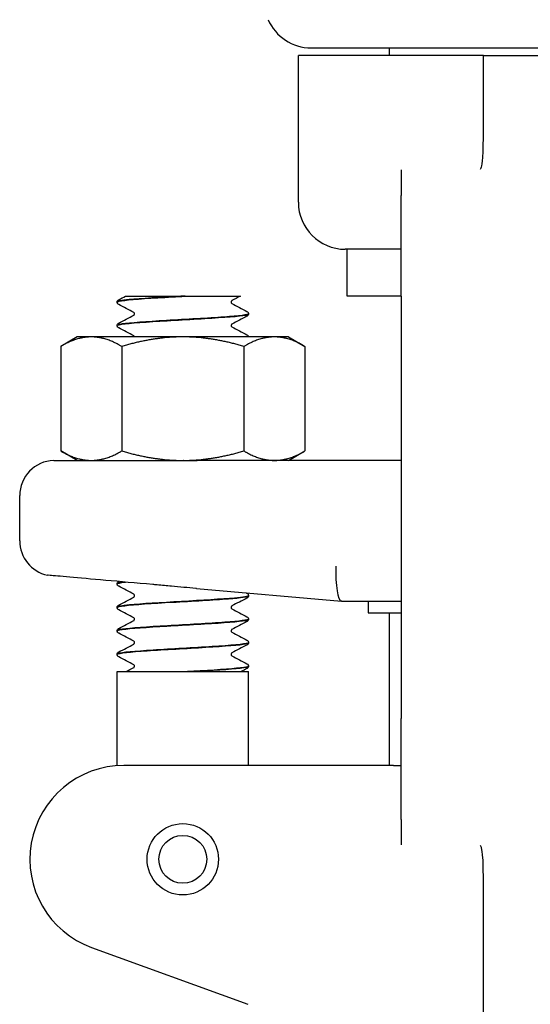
# Model space of a CAD drawing. Header units: inches. Extents: x 24 to 1128, y -69 to 748.
# Tile 516 of 656: x 749.96 to 751.32, y 305.03 to 307.66. Entities that reach past the tile are written whole.
import ezdxf

# ---------------------------------------------------------------- set-up
doc = ezdxf.new("R2010")
doc.units = ezdxf.units.IN
doc.header["$LTSCALE"] = 32
doc.header["$MEASUREMENT"] = 0
doc.layers.add('Visible (ANSI)', color=7, linetype='Continuous', lineweight=30)

msp = doc.modelspace()

# ---------------------------------------------------------------- linework, layer by layer
at = {"layer": 'Visible (ANSI)'}
for p, q in [((750.7389, 307.58267), (751.9056, 307.58267)), ((750.94722, 307.56267), (750.94722, 307.58267)), ((751.19107, 307.56267), (750.70472, 307.56267)), ((750.70472, 307.17117), (750.70472, 307.56267)), ((751.19722, 307.56267), (751.19107, 307.56267)), ((751.19722, 307.42871), (751.19722, 307.56267)), ((751.19722, 307.56267), (751.44722, 307.56267)), ((751.19722, 307.33622), (751.19722, 307.42871)), ((750.97847, 307.25785), (750.97847, 307.18976)), ((750.97847, 306.92117), (750.97847, 307.18976)), ((750.97847, 307.04617), (750.82972, 307.04617)), ((750.83472, 306.92117), (750.83472, 307.04617)), ((750.24422, 306.92117), (750.31132, 306.92117)), ((750.31132, 306.92117), (750.39225, 306.92117)), ((750.40316, 306.92117), (750.39225, 306.92117)), ((750.40316, 306.92117), (750.48394, 306.92117)), ((750.48394, 306.92117), (750.55033, 306.92117)), ((750.97847, 306.92117), (750.83472, 306.92117)), ((750.97847, 306.92117), (750.97847, 305.79617)), ((750.22222, 306.90519), (750.22222, 306.90581)), ((750.57222, 306.87391), (750.57222, 306.87453)), ((750.22222, 306.84263), (750.22222, 306.84325)), ((750.11572, 306.81267), (750.07218, 306.78753)), ((750.15344, 306.81267), (750.11572, 306.81267)), ((750.39722, 306.81267), (750.15344, 306.81267)), ((750.64101, 306.81267), (750.39722, 306.81267)), ((750.67872, 306.81267), (750.64101, 306.81267)), ((750.67872, 306.81267), (750.72227, 306.78753)), ((750.07218, 306.78753), (750.07218, 306.50881)), ((750.2347, 306.78753), (750.2347, 306.50881)), ((750.55975, 306.78753), (750.55975, 306.50881)), ((750.72227, 306.78753), (750.72227, 306.50881)), ((750.11572, 306.48367), (750.07218, 306.50881)), ((750.67872, 306.48367), (750.72227, 306.50881)), ((750.11572, 306.48367), (750.15344, 306.48367)), ((750.15344, 306.48367), (750.39722, 306.48367)), ((750.24473, 306.4835), (750.24506, 306.48367)), ((750.39722, 306.48367), (750.4356, 306.48367)), ((750.39996, 306.48367), (750.39861, 306.48359)), ((750.41013, 306.48363), (750.41085, 306.48367)), ((750.97847, 306.48367), (750.4356, 306.48367)), ((749.96297, 306.26958), (749.96297, 306.38992)), ((750.22222, 306.15444), (750.22222, 306.15506)), ((750.22643, 306.16109), (750.22656, 306.16116)), ((750.43364, 306.14249), (750.82006, 306.10868)), ((750.57222, 306.12316), (750.57222, 306.12378)), ((750.82023, 306.10867), (750.82006, 306.10868)), ((750.82023, 306.10867), (750.97847, 306.10867)), ((750.89097, 306.10867), (750.89097, 306.07742)), ((750.22222, 306.09188), (750.22222, 306.0925)), ((750.89097, 306.07742), (750.97847, 306.07742)), ((750.94722, 305.67117), (750.94722, 306.07742)), ((750.57222, 306.0606), (750.57222, 306.06122)), ((750.22222, 306.02932), (750.22222, 306.02994)), ((750.57222, 305.99803), (750.57222, 305.99866)), ((750.22222, 305.96675), (750.22222, 305.96737)), ((750.22222, 305.92117), (750.57222, 305.92117)), ((750.22222, 305.67053), (750.22222, 305.92117)), ((750.42066, 305.92117), (750.40981, 305.92117)), ((750.57222, 305.93547), (750.57222, 305.93609)), ((750.57222, 305.67117), (750.57222, 305.92117)), ((750.97847, 305.52758), (750.97847, 305.79617)), ((750.77331, 305.67117), (750.24004, 305.67117)), ((750.95813, 305.67117), (750.77331, 305.67117)), ((750.95813, 305.67117), (750.97847, 305.67117)), ((750.97847, 305.52758), (750.97847, 305.45949)), ((751.19722, 305.28863), (751.19722, 305.38112)), ((751.19722, 304.8614), (751.19722, 305.28863)), ((750.15454, 305.18625), (750.57031, 305.03492))]:
    msp.add_line(p, q, dxfattribs=at)
for radius in [0.095, 0.06375]:
    msp.add_circle((750.39722, 305.42117), radius, dxfattribs=at)
for centre, radius, start, end in [((750.73885, 307.70767), 0.125, 203.57818, 270), ((750.82972, 307.17117), 0.125, 180, 270), ((750.05672, 306.38992), 0.09375, 91.88915, 180), ((750.05672, 306.26958), 0.09375, 180, 257.63495), ((750.24004, 305.42117), 0.25, 90, 250)]:
    msp.add_arc(centre, radius, start, end, dxfattribs=at)
msp.add_ellipse((750.82432, 306.20242), major_axis=(0.00409, 0.09375), ratio=0.2058405, start_param=1.5797833, end_param=3.1326057, dxfattribs=at)
for points, knots in [([(751.19142, 307.26319), (751.19166, 307.26364), (751.19184, 307.26409), (751.19357, 307.26851), (751.19499, 307.27679), (751.19686, 307.3039), (751.19722, 307.31925), (751.19722, 307.33622)], [0.01028684, 0.01028684, 0.01028684, 0.01028684, 0.01590204, 0.01590204, 0.08584187, 0.08584187, 0.15193376, 0.15193376, 0.15193376, 0.15193376]), ([(751.18941, 307.25953), (751.18944, 307.25958), (751.18946, 307.25962), (751.19015, 307.26081), (751.1908, 307.26199), (751.19142, 307.26319)], [-0.566346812, -0.566346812, -0.566346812, -0.566346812, -0.565454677, -0.565454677, -0.542430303, -0.542430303, -0.542430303, -0.542430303]), ([(750.39225, 306.92117), (750.33801, 306.91808), (750.28518, 306.91499), (750.254, 306.91191), (750.23348, 306.90988), (750.22266, 306.90784), (750.22249, 306.90581)], [0.0284489, 0.0284489, 0.0284489, 0.0284489, 0.9586618, 0.9586618, 0.9586618, 1.5707963, 1.5707963, 1.5707963, 1.5707963]), ([(750.22255, 306.90516), (750.2225, 306.90679), (750.22919, 306.90841), (750.24253, 306.91004), (750.26771, 306.9131), (750.31599, 306.91616), (750.36914, 306.91923), (750.38037, 306.91987), (750.39179, 306.92052), (750.40316, 306.92117)], [-7.8566906, -7.8566906, -7.8566906, -7.8566906, -7.3674505, -7.3674505, -7.3674505, -6.4443529, -6.4443529, -6.4443529, -6.2492664, -6.2492664, -6.2492664, -6.2492664]), ([(750.22222, 306.90584), (750.22229, 306.90712), (750.22276, 306.90832), (750.22386, 306.90997), (750.22446, 306.91052), (750.2255, 306.91132), (750.22597, 306.9116), (750.22643, 306.91184)], [0, 0, 0, 0, 0.017960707, 0.017960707, 0.035135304, 0.035135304, 0.051182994, 0.051182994, 0.051182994, 0.051182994]), ([(750.22643, 306.89916), (750.22572, 306.89953), (750.22496, 306.89999), (750.22371, 306.90127), (750.22327, 306.90183), (750.22254, 306.90329), (750.22227, 306.90421), (750.22222, 306.90516)], [0, 0, 0, 0, 0.024898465, 0.024898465, 0.037820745, 0.037820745, 0.051208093, 0.051208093, 0.051208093, 0.051208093]), ([(750.52768, 306.90928), (750.52762, 306.90924), (750.52745, 306.90913), (750.52694, 306.90859), (750.52663, 306.90821), (750.52609, 306.90707), (750.52589, 306.90629), (750.52589, 306.9055)], [0.008751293, 0.008751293, 0.008751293, 0.008751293, 0.024017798, 0.024017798, 0.03673453, 0.03673453, 0.049915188, 0.049915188, 0.049915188, 0.049915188]), ([(750.52589, 306.9055), (750.52589, 306.90429), (750.52639, 306.90317), (750.52718, 306.9021), (750.52747, 306.90188), (750.52768, 306.90173), (750.52771, 306.90171), (750.52771, 306.90171)], [0, 0, 0, 0, 0.02017106, 0.02017106, 0.036592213, 0.036592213, 0.045399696, 0.045399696, 0.045399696, 0.045399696]), ([(750.22244, 306.8426), (750.22231, 306.84347), (750.22417, 306.84435), (750.22811, 306.84522), (750.24242, 306.84838), (750.28393, 306.85155), (750.33604, 306.85471), (750.38698, 306.85781), (750.44675, 306.8609), (750.49239, 306.86399), (750.53781, 306.86707), (750.56814, 306.87015), (750.57182, 306.87323), (750.57209, 306.87346), (750.57222, 306.87368), (750.5722, 306.87391)], [-14.139876, -14.139876, -14.139876, -14.139876, -13.877024, -13.877024, -13.877024, -12.9235543, -12.9235543, -12.9235543, -11.9914333, -11.9914333, -11.9914333, -11.0635915, -11.0635915, -11.0635915, -10.9955743, -10.9955743, -10.9955743, -10.9955743]), ([(750.57222, 306.87456), (750.57226, 306.87158), (750.54764, 306.86861), (750.50691, 306.86564), (750.4647, 306.86255), (750.40619, 306.85947), (750.35372, 306.85639), (750.30127, 306.85331), (750.25609, 306.85023), (750.23545, 306.84714), (750.22674, 306.84585), (750.22248, 306.84455), (750.22254, 306.84325)], [4.70968, 4.70968, 4.70968, 4.70968, 5.6057508, 5.6057508, 5.6057508, 6.5343927, 6.5343927, 6.5343927, 7.4627822, 7.4627822, 7.4627822, 7.8539816, 7.8539816, 7.8539816, 7.8539816]), ([(750.26856, 306.87422), (750.26856, 306.87543), (750.26806, 306.87655), (750.26727, 306.87762), (750.26698, 306.87784), (750.26677, 306.87799), (750.26674, 306.87801), (750.26674, 306.87801)], [0, 0, 0, 0, 0.02017106, 0.02017106, 0.036592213, 0.036592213, 0.045399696, 0.045399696, 0.045399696, 0.045399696]), ([(750.26676, 306.87045), (750.26683, 306.87048), (750.267, 306.8706), (750.26751, 306.87113), (750.26782, 306.87152), (750.26836, 306.87265), (750.26856, 306.87343), (750.26856, 306.87422)], [0.008751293, 0.008751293, 0.008751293, 0.008751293, 0.024017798, 0.024017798, 0.03673453, 0.03673453, 0.049915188, 0.049915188, 0.049915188, 0.049915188]), ([(750.56802, 306.88056), (750.56873, 306.88019), (750.56949, 306.87974), (750.57073, 306.87845), (750.57118, 306.87789), (750.57191, 306.87643), (750.57218, 306.87551), (750.57222, 306.87456)], [0, 0, 0, 0, 0.024898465, 0.024898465, 0.037820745, 0.037820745, 0.051208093, 0.051208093, 0.051208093, 0.051208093]), ([(750.57222, 306.87388), (750.57216, 306.87261), (750.57169, 306.87141), (750.57058, 306.86975), (750.56999, 306.8692), (750.56895, 306.8684), (750.56848, 306.86812), (750.56802, 306.86788)], [0, 0, 0, 0, 0.017960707, 0.017960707, 0.035135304, 0.035135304, 0.051182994, 0.051182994, 0.051182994, 0.051182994]), ([(750.22222, 306.84328), (750.22229, 306.84455), (750.22276, 306.84575), (750.22386, 306.84741), (750.22446, 306.84796), (750.2255, 306.84876), (750.22597, 306.84904), (750.22643, 306.84928)], [0, 0, 0, 0, 0.017960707, 0.017960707, 0.035135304, 0.035135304, 0.051182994, 0.051182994, 0.051182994, 0.051182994]), ([(750.22643, 306.8366), (750.22572, 306.83697), (750.22496, 306.83742), (750.22371, 306.83871), (750.22327, 306.83927), (750.22254, 306.84073), (750.22227, 306.84165), (750.22222, 306.8426)], [0, 0, 0, 0, 0.024898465, 0.024898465, 0.037820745, 0.037820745, 0.051208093, 0.051208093, 0.051208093, 0.051208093]), ([(750.52768, 306.84671), (750.52762, 306.84668), (750.52745, 306.84656), (750.52694, 306.84603), (750.52663, 306.84564), (750.52609, 306.84451), (750.52589, 306.84373), (750.52589, 306.84294)], [0.008751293, 0.008751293, 0.008751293, 0.008751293, 0.024017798, 0.024017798, 0.03673453, 0.03673453, 0.049915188, 0.049915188, 0.049915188, 0.049915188]), ([(750.52589, 306.84294), (750.52589, 306.84173), (750.52639, 306.84061), (750.52718, 306.83954), (750.52747, 306.83932), (750.52768, 306.83917), (750.52771, 306.83915), (750.52771, 306.83915)], [0, 0, 0, 0, 0.02017106, 0.02017106, 0.036592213, 0.036592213, 0.045399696, 0.045399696, 0.045399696, 0.045399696]), ([(750.26845, 306.81267), (750.26828, 306.81347), (750.26793, 306.81416), (750.26727, 306.81506), (750.26698, 306.81528), (750.26677, 306.81543), (750.26674, 306.81545), (750.26674, 306.81545)], [0.005813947, 0.005813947, 0.005813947, 0.005813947, 0.02017106, 0.02017106, 0.036592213, 0.036592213, 0.045399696, 0.045399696, 0.045399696, 0.045399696]), ([(750.56802, 306.818), (750.56873, 306.81763), (750.56949, 306.81717), (750.57073, 306.81589), (750.57118, 306.81533), (750.57182, 306.81405), (750.57204, 306.81338), (750.57215, 306.81267)], [0, 0, 0, 0, 0.024898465, 0.024898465, 0.037820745, 0.037820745, 0.048012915, 0.048012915, 0.048012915, 0.048012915]), ([(750.05363, 306.48362), (750.05363, 306.48362), (750.05479, 306.48362), (750.06247, 306.48361), (750.07399, 306.48361), (750.11158, 306.48359), (750.13957, 306.48357), (750.1973, 306.48353), (750.22362, 306.48351), (750.27547, 306.48348), (750.30022, 306.48346), (750.32568, 306.48345)], [1.2366721, 1.2366721, 1.2366721, 1.2366721, 1.3621369, 1.3621369, 1.6526244, 1.6526244, 1.9961754, 1.9961754, 2.2345824, 2.2345824, 2.4334495, 2.4334495, 2.4334495, 2.4334495]), ([(750.32568, 306.48345), (750.32847, 306.48345), (750.33127, 306.48345), (750.34373, 306.48345), (750.35343, 306.48346), (750.37822, 306.48352), (750.39333, 306.48358), (750.41686, 306.48365), (750.42524, 306.48367), (750.43429, 306.48367), (750.43495, 306.48367), (750.4356, 306.48367)], [0.04807073, 0.04807073, 0.04807073, 0.04807073, 0.06985523, 0.06985523, 0.14510353, 0.14510353, 0.26153365, 0.26153365, 0.32575457, 0.32575457, 0.3307654, 0.3307654, 0.3307654, 0.3307654]), ([(750.31698, 306.15316), (750.27237, 306.1571), (750.22992, 306.16086), (750.15424, 306.16757), (750.1217, 306.17045), (750.07094, 306.17496), (750.05315, 306.17654), (750.03908, 306.17778), (750.03665, 306.178), (750.03665, 306.178)], [0, 0, 0, 0, 0.3480138, 0.3480138, 0.6950932, 0.6950932, 1.0409541, 1.0409541, 1.2230225, 1.2230225, 1.2230225, 1.2230225]), ([(750.22222, 306.15509), (750.22229, 306.15637), (750.22276, 306.15757), (750.22386, 306.15922), (750.22446, 306.15977), (750.2255, 306.16057), (750.22597, 306.16085), (750.22643, 306.16109)], [0, 0, 0, 0, 0.017960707, 0.017960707, 0.035135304, 0.035135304, 0.051182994, 0.051182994, 0.051182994, 0.051182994]), ([(750.22643, 306.14841), (750.22572, 306.14878), (750.22496, 306.14924), (750.22371, 306.15052), (750.22327, 306.15108), (750.22254, 306.15254), (750.22227, 306.15346), (750.22222, 306.15441)], [0, 0, 0, 0, 0.024898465, 0.024898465, 0.037820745, 0.037820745, 0.051208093, 0.051208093, 0.051208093, 0.051208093]), ([(750.43364, 306.14249), (750.43308, 306.14254), (750.43252, 306.14259), (750.41034, 306.14454), (750.38879, 306.14658), (750.35445, 306.14977), (750.34165, 306.15095), (750.32491, 306.15245), (750.32094, 306.15281), (750.31698, 306.15316)], [-0.00429657, -0.00429657, -0.00429657, -0.00429657, 0, 0, 0.16568567, 0.16568567, 0.26480212, 0.26480212, 0.29565933, 0.29565933, 0.29565933, 0.29565933]), ([(750.56802, 306.12981), (750.56873, 306.12944), (750.56949, 306.12899), (750.57073, 306.1277), (750.57118, 306.12714), (750.57191, 306.12568), (750.57218, 306.12476), (750.57222, 306.12381)], [0, 0, 0, 0, 0.024898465, 0.024898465, 0.037820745, 0.037820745, 0.051208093, 0.051208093, 0.051208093, 0.051208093]), ([(750.57202, 306.12381), (750.5719, 306.12158), (750.55882, 306.11935), (750.53454, 306.11712), (750.5011, 306.11405), (750.44721, 306.11099), (750.39329, 306.10792), (750.33941, 306.10485), (750.28676, 306.10178), (750.25525, 306.09872), (750.23395, 306.09665), (750.22265, 306.09457), (750.22247, 306.0925)], [80.1079037, 80.1079037, 80.1079037, 80.1079037, 80.7792692, 80.7792692, 80.7792692, 81.7038978, 81.7038978, 81.7038978, 82.6277161, 82.6277161, 82.6277161, 83.2522053, 83.2522053, 83.2522053, 83.2522053]), ([(750.22255, 306.09185), (750.2225, 306.09347), (750.22918, 306.0951), (750.24251, 306.09672), (750.26775, 306.09979), (750.31622, 306.10286), (750.36953, 306.10594), (750.42283, 306.10901), (750.47972, 306.11208), (750.5186, 306.11515), (750.5524, 306.11782), (750.57191, 306.12049), (750.57216, 306.12316)], [-89.5380996, -89.5380996, -89.5380996, -89.5380996, -89.0490707, -89.0490707, -89.0490707, -88.1235008, -88.1235008, -88.1235008, -87.1981489, -87.1981489, -87.1981489, -86.393798, -86.393798, -86.393798, -86.393798]), ([(750.26856, 306.12347), (750.26856, 306.12468), (750.26806, 306.1258), (750.26727, 306.12687), (750.26698, 306.12709), (750.26677, 306.12724), (750.26674, 306.12726), (750.26674, 306.12726)], [0, 0, 0, 0, 0.02017106, 0.02017106, 0.036592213, 0.036592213, 0.045399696, 0.045399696, 0.045399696, 0.045399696]), ([(750.26676, 306.1197), (750.26683, 306.11973), (750.267, 306.11985), (750.26751, 306.12038), (750.26782, 306.12077), (750.26836, 306.1219), (750.26856, 306.12268), (750.26856, 306.12347)], [0.008751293, 0.008751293, 0.008751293, 0.008751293, 0.024017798, 0.024017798, 0.03673453, 0.03673453, 0.049915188, 0.049915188, 0.049915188, 0.049915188]), ([(750.57222, 306.12313), (750.57216, 306.12186), (750.57169, 306.12066), (750.57058, 306.119), (750.56999, 306.11845), (750.56895, 306.11765), (750.56848, 306.11737), (750.56802, 306.11713)], [0, 0, 0, 0, 0.017960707, 0.017960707, 0.035135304, 0.035135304, 0.051182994, 0.051182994, 0.051182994, 0.051182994]), ([(750.22222, 306.09253), (750.22229, 306.0938), (750.22276, 306.095), (750.22386, 306.09666), (750.22446, 306.09721), (750.2255, 306.09801), (750.22597, 306.09829), (750.22643, 306.09853)], [0, 0, 0, 0, 0.017960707, 0.017960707, 0.035135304, 0.035135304, 0.051182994, 0.051182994, 0.051182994, 0.051182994]), ([(750.22643, 306.08585), (750.22572, 306.08622), (750.22496, 306.08667), (750.22371, 306.08796), (750.22327, 306.08852), (750.22254, 306.08998), (750.22227, 306.0909), (750.22222, 306.09185)], [0, 0, 0, 0, 0.024898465, 0.024898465, 0.037820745, 0.037820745, 0.051208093, 0.051208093, 0.051208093, 0.051208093]), ([(750.52768, 306.09596), (750.52762, 306.09593), (750.52745, 306.09581), (750.52694, 306.09528), (750.52663, 306.09489), (750.52609, 306.09376), (750.52589, 306.09298), (750.52589, 306.09219)], [0.008751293, 0.008751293, 0.008751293, 0.008751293, 0.024017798, 0.024017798, 0.03673453, 0.03673453, 0.049915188, 0.049915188, 0.049915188, 0.049915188]), ([(750.52589, 306.09219), (750.52589, 306.09098), (750.52639, 306.08986), (750.52718, 306.08879), (750.52747, 306.08857), (750.52768, 306.08842), (750.52771, 306.0884), (750.52771, 306.0884)], [0, 0, 0, 0, 0.02017106, 0.02017106, 0.036592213, 0.036592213, 0.045399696, 0.045399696, 0.045399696, 0.045399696]), ([(750.22246, 306.02929), (750.22233, 306.03024), (750.22455, 306.03119), (750.22924, 306.03215), (750.24441, 306.03522), (750.28504, 306.0383), (750.33567, 306.04138), (750.38629, 306.04445), (750.4457, 306.04753), (750.49129, 306.05061), (750.53688, 306.05368), (750.56757, 306.05676), (750.57171, 306.05983), (750.57205, 306.06009), (750.57221, 306.06034), (750.5722, 306.0606)], [-95.8212849, -95.8212849, -95.8212849, -95.8212849, -95.5343789, -95.5343789, -95.5343789, -94.6072107, -94.6072107, -94.6072107, -93.6802788, -93.6802788, -93.6802788, -92.7535806, -92.7535806, -92.7535806, -92.6769833, -92.6769833, -92.6769833, -92.6769833]), ([(750.57221, 306.06125), (750.57219, 306.05833), (750.54861, 306.05541), (750.50919, 306.05249), (750.46742, 306.0494), (750.40888, 306.04631), (750.35606, 306.04321), (750.30336, 306.04013), (750.2576, 306.03704), (750.2363, 306.03396), (750.22704, 306.03262), (750.2225, 306.03128), (750.22255, 306.02994)], [86.391089, 86.391089, 86.391089, 86.391089, 87.270336, 87.270336, 87.270336, 88.2020629, 88.2020629, 88.2020629, 89.131595, 89.131595, 89.131595, 89.5353906, 89.5353906, 89.5353906, 89.5353906]), ([(750.26856, 306.06091), (750.26856, 306.06211), (750.26806, 306.06324), (750.26727, 306.06431), (750.26698, 306.06453), (750.26677, 306.06468), (750.26674, 306.0647), (750.26674, 306.0647)], [0, 0, 0, 0, 0.02017106, 0.02017106, 0.036592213, 0.036592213, 0.045399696, 0.045399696, 0.045399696, 0.045399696]), ([(750.26676, 306.05713), (750.26683, 306.05717), (750.267, 306.05728), (750.26751, 306.05782), (750.26782, 306.0582), (750.26836, 306.05934), (750.26856, 306.06012), (750.26856, 306.06091)], [0.008751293, 0.008751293, 0.008751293, 0.008751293, 0.024017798, 0.024017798, 0.03673453, 0.03673453, 0.049915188, 0.049915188, 0.049915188, 0.049915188]), ([(750.56802, 306.06725), (750.56873, 306.06688), (750.56949, 306.06642), (750.57073, 306.06514), (750.57118, 306.06458), (750.57191, 306.06312), (750.57218, 306.0622), (750.57222, 306.06125)], [0, 0, 0, 0, 0.024898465, 0.024898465, 0.037820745, 0.037820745, 0.051208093, 0.051208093, 0.051208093, 0.051208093]), ([(750.57222, 306.06057), (750.57216, 306.05929), (750.57169, 306.05809), (750.57058, 306.05644), (750.56999, 306.05589), (750.56895, 306.05509), (750.56848, 306.05481), (750.56802, 306.05456)], [0, 0, 0, 0, 0.017960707, 0.017960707, 0.035135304, 0.035135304, 0.051182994, 0.051182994, 0.051182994, 0.051182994]), ([(750.22222, 306.02996), (750.22229, 306.03124), (750.22276, 306.03244), (750.22386, 306.0341), (750.22446, 306.03465), (750.2255, 306.03545), (750.22597, 306.03573), (750.22643, 306.03597)], [0, 0, 0, 0, 0.017960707, 0.017960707, 0.035135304, 0.035135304, 0.051182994, 0.051182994, 0.051182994, 0.051182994]), ([(750.22643, 306.02328), (750.22572, 306.02366), (750.22496, 306.02411), (750.22371, 306.0254), (750.22327, 306.02596), (750.22254, 306.02742), (750.22227, 306.02834), (750.22222, 306.02929)], [0, 0, 0, 0, 0.024898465, 0.024898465, 0.037820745, 0.037820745, 0.051208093, 0.051208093, 0.051208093, 0.051208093]), ([(750.52768, 306.0334), (750.52762, 306.03336), (750.52745, 306.03325), (750.52694, 306.03272), (750.52663, 306.03233), (750.52609, 306.03119), (750.52589, 306.03042), (750.52589, 306.02963)], [0.008751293, 0.008751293, 0.008751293, 0.008751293, 0.024017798, 0.024017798, 0.03673453, 0.03673453, 0.049915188, 0.049915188, 0.049915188, 0.049915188]), ([(750.52589, 306.02963), (750.52589, 306.02842), (750.52639, 306.0273), (750.52718, 306.02622), (750.52747, 306.02601), (750.52768, 306.02586), (750.52771, 306.02584), (750.52771, 306.02584)], [0, 0, 0, 0, 0.02017106, 0.02017106, 0.036592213, 0.036592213, 0.045399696, 0.045399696, 0.045399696, 0.045399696]), ([(750.22225, 305.96673), (750.22222, 305.96697), (750.22236, 305.96721), (750.22266, 305.96745), (750.22647, 305.97054), (750.25699, 305.97362), (750.30256, 305.9767), (750.34812, 305.97979), (750.40765, 305.98287), (750.4584, 305.98595), (750.50914, 305.98903), (750.54991, 305.99211), (750.56515, 305.99519), (750.56983, 305.99614), (750.57207, 305.99709), (750.57199, 305.99803)], [-102.1044703, -102.1044703, -102.1044703, -102.1044703, -102.0313957, -102.0313957, -102.0313957, -101.1024988, -101.1024988, -101.1024988, -100.173857, -100.173857, -100.173857, -99.2454675, -99.2454675, -99.2454675, -98.9601686, -98.9601686, -98.9601686, -98.9601686]), ([(750.57212, 305.99868), (750.5722, 305.99816), (750.57155, 305.99764), (750.57015, 305.99712), (750.5616, 305.99396), (750.52516, 305.99079), (750.4754, 305.98763), (750.42675, 305.98453), (750.36662, 305.98144), (750.31812, 305.97834), (750.26984, 305.97527), (750.23423, 305.97219), (750.22486, 305.96911), (750.22311, 305.96853), (750.22228, 305.96795), (750.22234, 305.96737)], [92.6742743, 92.6742743, 92.6742743, 92.6742743, 92.8312256, 92.8312256, 92.8312256, 93.7846953, 93.7846953, 93.7846953, 94.7168163, 94.7168163, 94.7168163, 95.6446581, 95.6446581, 95.6446581, 95.8185759, 95.8185759, 95.8185759, 95.8185759]), ([(750.26856, 305.99835), (750.26856, 305.99955), (750.26806, 306.00067), (750.26727, 306.00175), (750.26698, 306.00196), (750.26677, 306.00211), (750.26674, 306.00213), (750.26674, 306.00213)], [0, 0, 0, 0, 0.02017106, 0.02017106, 0.036592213, 0.036592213, 0.045399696, 0.045399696, 0.045399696, 0.045399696]), ([(750.26676, 305.99457), (750.26683, 305.99461), (750.267, 305.99472), (750.26751, 305.99526), (750.26782, 305.99564), (750.26836, 305.99678), (750.26856, 305.99756), (750.26856, 305.99835)], [0.008751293, 0.008751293, 0.008751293, 0.008751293, 0.024017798, 0.024017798, 0.03673453, 0.03673453, 0.049915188, 0.049915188, 0.049915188, 0.049915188]), ([(750.56802, 306.00469), (750.56873, 306.00431), (750.56949, 306.00386), (750.57073, 306.00258), (750.57118, 306.00201), (750.57191, 306.00056), (750.57218, 305.99963), (750.57222, 305.99868)], [0, 0, 0, 0, 0.024898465, 0.024898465, 0.037820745, 0.037820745, 0.051208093, 0.051208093, 0.051208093, 0.051208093]), ([(750.57222, 305.99801), (750.57216, 305.99673), (750.57169, 305.99553), (750.57058, 305.99387), (750.56999, 305.99333), (750.56895, 305.99252), (750.56848, 305.99224), (750.56802, 305.992)], [0, 0, 0, 0, 0.017960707, 0.017960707, 0.035135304, 0.035135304, 0.051182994, 0.051182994, 0.051182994, 0.051182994]), ([(750.22222, 305.9674), (750.22229, 305.96868), (750.22276, 305.96988), (750.22386, 305.97154), (750.22446, 305.97208), (750.2255, 305.97289), (750.22597, 305.97317), (750.22643, 305.97341)], [0, 0, 0, 0, 0.017960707, 0.017960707, 0.035135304, 0.035135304, 0.051182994, 0.051182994, 0.051182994, 0.051182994]), ([(750.52768, 305.97084), (750.52762, 305.9708), (750.52745, 305.97069), (750.52694, 305.97015), (750.52663, 305.96977), (750.52609, 305.96863), (750.52589, 305.96785), (750.52589, 305.96706)], [0.008751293, 0.008751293, 0.008751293, 0.008751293, 0.024017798, 0.024017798, 0.03673453, 0.03673453, 0.049915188, 0.049915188, 0.049915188, 0.049915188]), ([(750.22643, 305.96072), (750.22572, 305.96109), (750.22496, 305.96155), (750.22371, 305.96283), (750.22327, 305.9634), (750.22254, 305.96485), (750.22227, 305.96578), (750.22222, 305.96673)], [0, 0, 0, 0, 0.024898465, 0.024898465, 0.037820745, 0.037820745, 0.051208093, 0.051208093, 0.051208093, 0.051208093]), ([(750.52589, 305.96706), (750.52589, 305.96586), (750.52639, 305.96474), (750.52718, 305.96366), (750.52747, 305.96345), (750.52768, 305.9633), (750.52771, 305.96328), (750.52771, 305.96328)], [0, 0, 0, 0, 0.02017106, 0.02017106, 0.036592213, 0.036592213, 0.045399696, 0.045399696, 0.045399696, 0.045399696]), ([(750.26856, 305.93578), (750.26856, 305.93699), (750.26806, 305.93811), (750.26727, 305.93919), (750.26698, 305.9394), (750.26677, 305.93955), (750.26674, 305.93957), (750.26674, 305.93957)], [0, 0, 0, 0, 0.02017106, 0.02017106, 0.036592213, 0.036592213, 0.045399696, 0.045399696, 0.045399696, 0.045399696]), ([(750.26676, 305.93201), (750.26683, 305.93204), (750.267, 305.93216), (750.26751, 305.93269), (750.26782, 305.93308), (750.26836, 305.93422), (750.26856, 305.93499), (750.26856, 305.93578)], [0.008751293, 0.008751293, 0.008751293, 0.008751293, 0.024017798, 0.024017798, 0.03673453, 0.03673453, 0.049915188, 0.049915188, 0.049915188, 0.049915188]), ([(750.57192, 305.93612), (750.57204, 305.93485), (750.56801, 305.93358), (750.5597, 305.9323), (750.53969, 305.92924), (750.49535, 305.92618), (750.44341, 305.92311), (750.43243, 305.92246), (750.42116, 305.92182), (750.40981, 305.92117)], [98.9574596, 98.9574596, 98.9574596, 98.9574596, 99.3407992, 99.3407992, 99.3407992, 100.2638967, 100.2638967, 100.2638967, 100.4589833, 100.4589833, 100.4589833, 100.4589833]), ([(750.42066, 305.92117), (750.47444, 305.92426), (750.52396, 305.92734), (750.55028, 305.93043), (750.56459, 305.93211), (750.57185, 305.93379), (750.57189, 305.93547)], [-106.6798007, -106.6798007, -106.6798007, -106.6798007, -105.7495879, -105.7495879, -105.7495879, -105.2433539, -105.2433539, -105.2433539, -105.2433539]), ([(750.56802, 305.94213), (750.56873, 305.94175), (750.56949, 305.9413), (750.57073, 305.94001), (750.57118, 305.93945), (750.57191, 305.93799), (750.57218, 305.93707), (750.57222, 305.93612)], [0, 0, 0, 0, 0.024898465, 0.024898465, 0.037820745, 0.037820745, 0.051208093, 0.051208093, 0.051208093, 0.051208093]), ([(750.57222, 305.93545), (750.57216, 305.93417), (750.57169, 305.93297), (750.57058, 305.93131), (750.56999, 305.93076), (750.56895, 305.92996), (750.56848, 305.92968), (750.56802, 305.92944)], [0, 0, 0, 0, 0.017960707, 0.017960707, 0.035135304, 0.035135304, 0.051182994, 0.051182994, 0.051182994, 0.051182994]), ([(751.19142, 305.45415), (751.1908, 305.45535), (751.19015, 305.45653), (751.18946, 305.45772), (751.18944, 305.45776), (751.18941, 305.45781)], [-0.020840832, -0.020840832, -0.020840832, -0.020840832, 0, 0, 0.000807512, 0.000807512, 0.000807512, 0.000807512]), ([(751.19722, 305.38112), (751.19722, 305.39715), (751.1969, 305.41175), (751.19521, 305.43837), (751.19391, 305.44694), (751.19212, 305.4526), (751.19178, 305.45346), (751.19142, 305.45415)], [0, 0, 0, 0, 0.14044728, 0.14044728, 0.29472543, 0.29472543, 0.32889511, 0.32889511, 0.32889511, 0.32889511])]:
    msp.add_open_spline(points, degree=3, knots=knots, dxfattribs=at)
for points in [[(750.22643, 306.91184), (750.23236, 306.91495), (750.23829, 306.91806), (750.24422, 306.92117)], [(750.55033, 306.92117), (750.54278, 306.91721), (750.53523, 306.91324), (750.52768, 306.90928)], [(750.26675, 306.878), (750.25332, 306.88507), (750.23988, 306.89212), (750.22643, 306.89916)], [(750.5277, 306.90172), (750.54113, 306.89465), (750.55457, 306.8876), (750.56802, 306.88056)], [(750.22643, 306.84928), (750.23988, 306.85633), (750.25333, 306.86338), (750.26676, 306.87045)], [(750.56802, 306.86788), (750.55457, 306.86083), (750.54112, 306.85378), (750.52768, 306.84671)], [(750.26675, 306.81544), (750.25332, 306.82251), (750.23988, 306.82955), (750.22643, 306.8366)], [(750.5277, 306.83916), (750.54113, 306.83209), (750.55457, 306.82504), (750.56802, 306.818)], [(750.24205, 306.15981), (750.22936, 306.15823), (750.22241, 306.15665), (750.22227, 306.15506)], [(750.22242, 306.15441), (750.22251, 306.15613), (750.23027, 306.15784), (750.24486, 306.15955)], [(750.26675, 306.12725), (750.25332, 306.13432), (750.23988, 306.14137), (750.22643, 306.14841)], [(750.5659, 306.13092), (750.56661, 306.13055), (750.56731, 306.13018), (750.56802, 306.12981)], [(750.22643, 306.09853), (750.23988, 306.10558), (750.25333, 306.11263), (750.26676, 306.1197)], [(750.56802, 306.11713), (750.55457, 306.11008), (750.54112, 306.10303), (750.52768, 306.09596)], [(750.26675, 306.06469), (750.25332, 306.07176), (750.23988, 306.0788), (750.22643, 306.08585)], [(750.5277, 306.08841), (750.54113, 306.08134), (750.55457, 306.07429), (750.56802, 306.06725)], [(750.22643, 306.03597), (750.23988, 306.04301), (750.25333, 306.05007), (750.26676, 306.05713)], [(750.56802, 306.05456), (750.55457, 306.04752), (750.54112, 306.04047), (750.52768, 306.0334)], [(750.26675, 306.00213), (750.25332, 306.00919), (750.23988, 306.01624), (750.22643, 306.02328)], [(750.5277, 306.02584), (750.54113, 306.01878), (750.55457, 306.01173), (750.56802, 306.00469)], [(750.22643, 305.97341), (750.23988, 305.98045), (750.25333, 305.9875), (750.26676, 305.99457)], [(750.56802, 305.992), (750.55457, 305.98496), (750.54112, 305.97791), (750.52768, 305.97084)], [(750.26675, 305.93957), (750.25332, 305.94663), (750.23988, 305.95368), (750.22643, 305.96072)], [(750.5277, 305.96328), (750.54113, 305.95622), (750.55457, 305.94917), (750.56802, 305.94213)], [(750.24613, 305.92117), (750.25301, 305.92478), (750.25989, 305.92839), (750.26676, 305.93201)], [(750.56802, 305.92944), (750.56276, 305.92668), (750.5575, 305.92393), (750.55224, 305.92117)]]:
    msp.add_open_spline(points, degree=3, dxfattribs=at)
for points in [[(750.15344, 306.81267), (750.11572, 306.81267), (750.07218, 306.78753)], [(750.2347, 306.78753), (750.19115, 306.81267), (750.15344, 306.81267)], [(750.39722, 306.81267), (750.3218, 306.81267), (750.2347, 306.78753)], [(750.55975, 306.78753), (750.47265, 306.81267), (750.39722, 306.81267)], [(750.64101, 306.81267), (750.6033, 306.81267), (750.55975, 306.78753)], [(750.72227, 306.78753), (750.67872, 306.81267), (750.64101, 306.81267)], [(750.07218, 306.50881), (750.11572, 306.48367), (750.15344, 306.48367)], [(750.15344, 306.48367), (750.19115, 306.48367), (750.2347, 306.50881)], [(750.2347, 306.50881), (750.3218, 306.48367), (750.39722, 306.48367)], [(750.39722, 306.48367), (750.47265, 306.48367), (750.55975, 306.50881)], [(750.55975, 306.50881), (750.6033, 306.48367), (750.64101, 306.48367)], [(750.64101, 306.48367), (750.67872, 306.48367), (750.72227, 306.50881)]]:
    msp.add_rational_spline(points, [1, 1.0379548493, 1], degree=2, dxfattribs=at)

doc.saveas('drawing.dxf')
